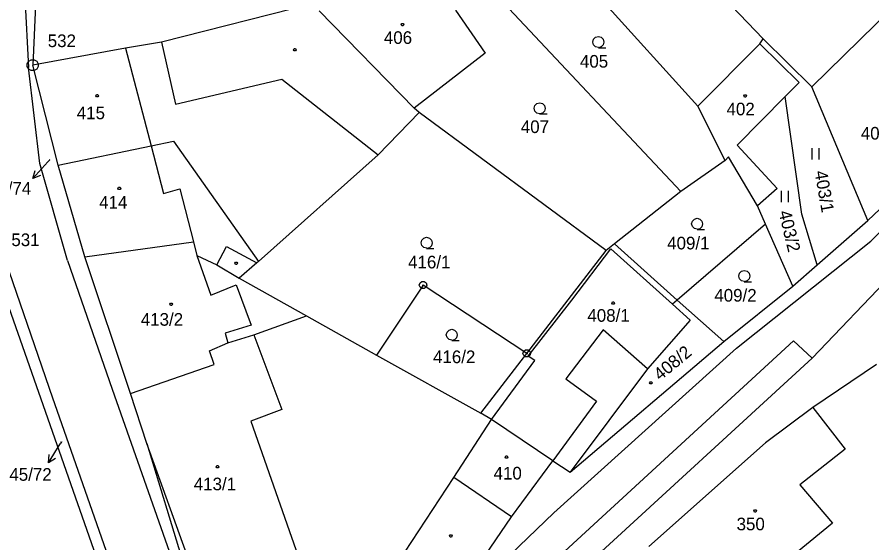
# Model space of a CAD drawing. Extents: x -609861 to -605046, y -1120287 to -1116307.
# Drawn here: x -607249.2 to -607134.3, y -1119416.3 to -1119345.6 of the extents above; entities that cross this region are included whole.
import ezdxf

# ---------------------------------------------------------------- set-up
doc = ezdxf.new("R2010")
doc.units = 0
for name, color, linetype in [('Vrstva 1', 7, 'Continuous'), ('Vrstva 2', 7, 'Continuous'), ('Vrstva 3', 7, 'Continuous'), ('Vrstva 4', 7, 'Continuous'), ('Vrstva 5', 7, 'Continuous'), ('Vrstva 7', 7, 'Continuous'), ('Vrstva 8', 7, 'Continuous')]:
    doc.layers.add(name, color=color, linetype=linetype)

msp = doc.modelspace()

# ---------------------------------------------------------------- linework, layer by layer
at = {"layer": 'Vrstva 1'}
for p, q in [((-607148.9, -1119348.51), (-607171.28, -1119324.89)), ((-607157.68, -1119357.56), (-607181.44, -1119331.24)), ((-607159.95, -1119369.02), (-607190.88, -1119336.1)), ((-607246.51, -1119339.38), (-607247.1, -1119352.04)), ((-607127.08, -1119339.98), (-607142.35, -1119354.96)), ((-607248.22, -1119342.14), (-607247.69, -1119352.36)), ((-607209.33, -1119343.76), (-607229.79, -1119348.96)), ((-607195.8, -1119357.81), (-607208.6, -1119344.73)), ((-607190.28, -1119344.64), (-607186.26, -1119350.44)), ((-607149.35, -1119349.2), (-607148.9, -1119348.51)), ((-607142.35, -1119354.96), (-607148.9, -1119348.51)), ((-607234.63, -1119349.76), (-607247.1, -1119352.04)), ((-607229.79, -1119348.96), (-607234.63, -1119349.76)), ((-607157.68, -1119357.56), (-607149.35, -1119349.2)), ((-607149.35, -1119349.2), (-607144.08, -1119354.37)), ((-607186.26, -1119350.44), (-607195.8, -1119357.81)), ((-607243.69, -1119365.5), (-607247.1, -1119352.04)), ((-607144.08, -1119354.37), (-607145.95, -1119356.26)), ((-607134.83, -1119372.93), (-607142.35, -1119354.96)), ((-607145.95, -1119356.26), (-607152.41, -1119362.78)), ((-607143.68, -1119372.07), (-607145.95, -1119356.26)), ((-607195.17, -1119358.4), (-607195.8, -1119357.81)), ((-607153.99, -1119364.87), (-607157.68, -1119357.56)), ((-607195.17, -1119358.4), (-607200.67, -1119364.09)), ((-607170.02, -1119376.94), (-607195.17, -1119358.4)), ((-607134.83, -1119372.93), (-607122.48, -1119361.11)), ((-607231.19, -1119362.9), (-607228.18, -1119362.28)), ((-607228.18, -1119362.28), (-607216.76, -1119378.43)), ((-607243.69, -1119365.5), (-607231.19, -1119362.9)), ((-607152.41, -1119362.78), (-607147.01, -1119368.62)), ((-607200.67, -1119364.09), (-607216.76, -1119378.43)), ((-607153.99, -1119364.87), (-607159.95, -1119369.02)), ((-607153.58, -1119364.39), (-607153.99, -1119364.87)), ((-607149.65, -1119370.96), (-607153.58, -1119364.39)), ((-607240.1, -1119377.79), (-607243.69, -1119365.5)), ((-607159.95, -1119369.02), (-607168.9, -1119376.06)), ((-607147.01, -1119368.62), (-607149.65, -1119370.96)), ((-607148.57, -1119373.41), (-607149.65, -1119370.96)), ((-607141.65, -1119378.89), (-607143.68, -1119372.07)), ((-607141.65, -1119378.89), (-607134.83, -1119372.93)), ((-607148.57, -1119373.41), (-607160.44, -1119383.62)), ((-607144.93, -1119381.75), (-607148.57, -1119373.41)), ((-607237.33, -1119421.61), (-607253.59, -1119375.28)), ((-607244.41, -1119396.79), (-607251.77, -1119375.55)), ((-607240.1, -1119377.79), (-607225.48, -1119375.8)), ((-607225.48, -1119375.8), (-607225.03, -1119377.63)), ((-607168.9, -1119376.06), (-607170.02, -1119376.94)), ((-607168.9, -1119376.06), (-607160.44, -1119383.62)), ((-607180.68, -1119390.81), (-607170.02, -1119376.94)), ((-607242.43, -1119378.31), (-607236.44, -1119395.61)), ((-607233.97, -1119396.2), (-607240.1, -1119377.79)), ((-607225.03, -1119377.63), (-607222.33, -1119378.9)), ((-607216.97, -1119378.62), (-607219.36, -1119380.68)), ((-607216.76, -1119378.43), (-607216.97, -1119378.62)), ((-607222.33, -1119378.9), (-607219.36, -1119380.68)), ((-607144.93, -1119381.75), (-607141.65, -1119378.89)), ((-607219.36, -1119380.68), (-607210.28, -1119385.75)), ((-607194.62, -1119381.61), (-607200.87, -1119391.01)), ((-607180.68, -1119390.81), (-607194.62, -1119381.61)), ((-607154.19, -1119389.21), (-607144.93, -1119381.75)), ((-607160.44, -1119383.62), (-607161.08, -1119384.17)), ((-607161.08, -1119384.17), (-607158.72, -1119386.33)), ((-607160.44, -1119383.62), (-607154.19, -1119389.21)), ((-607217.36, -1119388.3), (-607210.28, -1119385.75)), ((-607210.28, -1119385.75), (-607200.87, -1119391.01)), ((-607158.72, -1119386.33), (-607164.45, -1119392.86)), ((-607220.85, -1119389.38), (-607217.36, -1119388.3)), ((-607223.35, -1119390.46), (-607220.85, -1119389.38)), ((-607174.85, -1119406.76), (-607154.19, -1119389.21)), ((-607222.7, -1119392.27), (-607223.35, -1119390.46)), ((-607200.87, -1119391.01), (-607186.86, -1119398.84)), ((-607186.86, -1119398.84), (-607180.68, -1119390.81)), ((-607233.97, -1119396.2), (-607222.7, -1119392.27)), ((-607133.64, -1119392.28), (-607142.24, -1119398.06)), ((-607164.45, -1119392.86), (-607174.85, -1119406.76)), ((-607236.44, -1119395.61), (-607228.46, -1119418.25)), ((-607231.75, -1119402.89), (-607233.97, -1119396.2)), ((-607142.24, -1119398.06), (-607148.59, -1119402.8)), ((-607142.24, -1119398.06), (-607137.88, -1119403.65)), ((-607185.42, -1119399.68), (-607186.86, -1119398.84)), ((-607190.51, -1119407.49), (-607185.42, -1119399.68)), ((-607177.16, -1119405.24), (-607185.42, -1119399.68)), ((-607148.59, -1119402.8), (-607164.25, -1119416.76)), ((-607231.75, -1119402.89), (-607222.82, -1119432.37)), ((-607225.88, -1119419.25), (-607231.75, -1119402.89)), ((-607137.88, -1119403.65), (-607143.99, -1119408.44)), ((-607182.74, -1119412.74), (-607177.16, -1119405.24)), ((-607177.16, -1119405.24), (-607174.85, -1119406.76)), ((-607199.77, -1119421.56), (-607190.51, -1119407.49)), ((-607182.74, -1119412.74), (-607190.51, -1119407.49)), ((-607143.99, -1119408.44), (-607139.58, -1119413.63)), ((-607192.19, -1119426.58), (-607182.74, -1119412.74)), ((-607139.58, -1119413.63), (-607146.4, -1119419.17))]:
    msp.add_line(p, q, dxfattribs=at)
for points in [[(-607242.43, -1119378.31), (-607246.13, -1119365.25), (-607247.69, -1119352.36)], [(-607231.3, -1119436.13), (-607233.78, -1119427.14), (-607244.41, -1119396.79)]]:
    msp.add_lwpolyline(points, dxfattribs=at)
at = {"layer": 'Vrstva 3'}
for p, q in [((-607142.35, -1119363.22), (-607142.35, -1119364.72)), ((-607141.35, -1119364.72), (-607141.35, -1119363.22)), ((-607146.49, -1119368.96), (-607146.49, -1119370.46)), ((-607145.49, -1119370.46), (-607145.49, -1119368.96))]:
    msp.add_line(p, q, dxfattribs=at)
for points in [[(-607171.04, -1119349.68), (-607171.42, -1119349.58), (-607171.69, -1119349.31), (-607171.79, -1119348.94), (-607171.69, -1119348.57), (-607171.42, -1119348.3), (-607171.05, -1119348.2), (-607170.68, -1119348.3), (-607170.41, -1119348.57), (-607170.31, -1119348.95), (-607170.41, -1119349.33), (-607170.68, -1119349.6), (-607171.06, -1119349.7), (-607170.06, -1119349.7)], [(-607178.93, -1119358.58), (-607179.31, -1119358.48), (-607179.58, -1119358.21), (-607179.68, -1119357.84), (-607179.58, -1119357.47), (-607179.31, -1119357.2), (-607178.94, -1119357.1), (-607178.57, -1119357.2), (-607178.3, -1119357.47), (-607178.2, -1119357.85), (-607178.3, -1119358.23), (-607178.57, -1119358.5), (-607178.95, -1119358.6), (-607177.95, -1119358.6)], [(-607157.77, -1119374.11), (-607158.15, -1119374.01), (-607158.42, -1119373.74), (-607158.52, -1119373.37), (-607158.42, -1119373), (-607158.15, -1119372.73), (-607157.78, -1119372.63), (-607157.41, -1119372.73), (-607157.14, -1119373), (-607157.04, -1119373.38), (-607157.14, -1119373.76), (-607157.41, -1119374.03), (-607157.79, -1119374.13), (-607156.79, -1119374.13)], [(-607194.14, -1119376.66), (-607194.52, -1119376.56), (-607194.79, -1119376.29), (-607194.89, -1119375.92), (-607194.79, -1119375.55), (-607194.52, -1119375.28), (-607194.15, -1119375.18), (-607193.78, -1119375.28), (-607193.51, -1119375.55), (-607193.41, -1119375.93), (-607193.51, -1119376.31), (-607193.78, -1119376.58), (-607194.16, -1119376.68), (-607193.16, -1119376.68)], [(-607151.43, -1119381.13), (-607151.81, -1119381.03), (-607152.08, -1119380.76), (-607152.18, -1119380.39), (-607152.08, -1119380.02), (-607151.81, -1119379.75), (-607151.44, -1119379.65), (-607151.07, -1119379.75), (-607150.8, -1119380.02), (-607150.7, -1119380.4), (-607150.8, -1119380.78), (-607151.07, -1119381.05), (-607151.45, -1119381.15), (-607150.45, -1119381.15)], [(-607190.75, -1119389.03), (-607191.13, -1119388.93), (-607191.4, -1119388.66), (-607191.5, -1119388.29), (-607191.4, -1119387.92), (-607191.13, -1119387.65), (-607190.76, -1119387.55), (-607190.39, -1119387.65), (-607190.12, -1119387.92), (-607190.02, -1119388.3), (-607190.12, -1119388.68), (-607190.39, -1119388.95), (-607190.77, -1119389.05), (-607189.77, -1119389.05)]]:
    msp.add_lwpolyline(points, dxfattribs=at)
at = {"layer": 'Vrstva 4'}
for p, q in [((-607096.43, -1119343.4), (-607142.32, -1119391.42)), ((-607234.63, -1119349.76), (-607231.19, -1119362.9)), ((-607229.79, -1119348.96), (-607227.89, -1119357.27)), ((-607227.89, -1119357.27), (-607213.63, -1119353.92)), ((-607213.63, -1119353.92), (-607200.67, -1119364.09)), ((-607134.43, -1119375.71), (-607114.71, -1119355.79)), ((-607231.19, -1119362.9), (-607229.52, -1119369.31)), ((-607229.52, -1119369.31), (-607227.34, -1119368.67)), ((-607227.34, -1119368.67), (-607225.48, -1119375.8)), ((-607152.47, -1119390.08), (-607134.43, -1119375.71)), ((-607222.33, -1119378.9), (-607221.07, -1119376.41)), ((-607221.07, -1119376.41), (-607216.97, -1119378.62)), ((-607174.62, -1119383.62), (-607169.39, -1119376.74)), ((-607169.39, -1119376.74), (-607161.08, -1119384.17)), ((-607225.03, -1119377.63), (-607223.14, -1119382.95)), ((-607223.14, -1119382.95), (-607219.73, -1119381.57)), ((-607219.73, -1119381.57), (-607217.75, -1119387.01)), ((-607180.5, -1119391.16), (-607174.62, -1119383.62)), ((-607217.75, -1119387.01), (-607221.25, -1119388.09)), ((-607170.4, -1119387.63), (-607175.44, -1119394.19)), ((-607164.45, -1119392.86), (-607170.4, -1119387.63)), ((-607221.25, -1119388.09), (-607220.85, -1119389.38)), ((-607217.36, -1119388.3), (-607213.6, -1119398.33)), ((-607192.79, -1119433.18), (-607144.82, -1119389.11)), ((-607177.06, -1119412.23), (-607152.47, -1119390.08)), ((-607144.82, -1119389.11), (-607142.32, -1119391.42)), ((-607179.58, -1119391.73), (-607180.5, -1119391.16)), ((-607142.32, -1119391.42), (-607190.52, -1119435.66)), ((-607185.42, -1119399.68), (-607179.58, -1119391.73)), ((-607175.44, -1119394.19), (-607171.3, -1119397.21)), ((-607171.3, -1119397.21), (-607177.16, -1119405.24)), ((-607213.6, -1119398.33), (-607217.77, -1119399.88)), ((-607217.77, -1119399.88), (-607210.24, -1119421.33)), ((-607208.16, -1119442.14), (-607177.06, -1119412.23))]:
    msp.add_line(p, q, dxfattribs=at)
at = {"layer": 'Vrstva 5'}
for points in [[(-607197.31, -1119346.44), (-607197.22, -1119346.59), (-607197.31, -1119346.74), (-607197.49, -1119346.74), (-607197.58, -1119346.59), (-607197.49, -1119346.44)], [(-607211.79, -1119349.82), (-607211.7, -1119349.97), (-607211.79, -1119350.12), (-607211.97, -1119350.12), (-607212.06, -1119349.97), (-607211.97, -1119349.82)], [(-607238.36, -1119356), (-607238.27, -1119356.15), (-607238.36, -1119356.3), (-607238.54, -1119356.3), (-607238.63, -1119356.15), (-607238.54, -1119356)], [(-607151.22, -1119356.03), (-607151.13, -1119356.18), (-607151.22, -1119356.33), (-607151.4, -1119356.33), (-607151.49, -1119356.18), (-607151.4, -1119356.03)], [(-607235.37, -1119368.46), (-607235.28, -1119368.61), (-607235.37, -1119368.76), (-607235.55, -1119368.76), (-607235.64, -1119368.61), (-607235.55, -1119368.46)], [(-607219.66, -1119378.53), (-607219.57, -1119378.68), (-607219.66, -1119378.83), (-607219.84, -1119378.83), (-607219.93, -1119378.68), (-607219.84, -1119378.53)], [(-607228.42, -1119384.03), (-607228.33, -1119384.18), (-607228.42, -1119384.33), (-607228.6, -1119384.33), (-607228.69, -1119384.18), (-607228.6, -1119384.03)], [(-607168.98, -1119383.87), (-607168.89, -1119384.02), (-607168.98, -1119384.17), (-607169.16, -1119384.17), (-607169.25, -1119384.02), (-607169.16, -1119383.87)], [(-607163.89, -1119394.59), (-607163.8, -1119394.74), (-607163.89, -1119394.89), (-607164.07, -1119394.89), (-607164.16, -1119394.74), (-607164.07, -1119394.59)], [(-607183.33, -1119404.58), (-607183.24, -1119404.73), (-607183.33, -1119404.88), (-607183.51, -1119404.88), (-607183.6, -1119404.73), (-607183.51, -1119404.58)], [(-607222.18, -1119405.88), (-607222.09, -1119406.03), (-607222.18, -1119406.18), (-607222.36, -1119406.18), (-607222.45, -1119406.03), (-607222.36, -1119405.88)], [(-607149.89, -1119411.82), (-607149.8, -1119411.97), (-607149.89, -1119412.12), (-607150.07, -1119412.12), (-607150.16, -1119411.97), (-607150.07, -1119411.82)], [(-607190.79, -1119415.17), (-607190.7, -1119415.32), (-607190.79, -1119415.47), (-607190.97, -1119415.47), (-607191.06, -1119415.32), (-607190.97, -1119415.17)]]:
    msp.add_lwpolyline(points, close=True, dxfattribs=at)
at = {"layer": 'Vrstva 7'}
for p, q in [((-607244.81, -1119364.78), (-607245.07, -1119365.06)), ((-607247.107, -1119367.262), (-607245.07, -1119365.06)), ((-607243.23, -1119402.66), (-607243.41, -1119402.95)), ((-607244.982, -1119405.505), (-607243.41, -1119402.95))]:
    msp.add_line(p, q, dxfattribs=at)
for points in [[(-607246.061, -1119366.868), (-607247.107, -1119367.262), (-607246.795, -1119366.188)], [(-607244.032, -1119404.915), (-607244.982, -1119405.505), (-607244.884, -1119404.391)]]:
    msp.add_lwpolyline(points, dxfattribs=at)
at = {"layer": 'Vrstva 8'}
for p, q in [((-607247.15, -1119352.04), (-607247.05, -1119352.04)), ((-607194.74, -1119381.61), (-607194.5, -1119381.61)), ((-607180.8, -1119390.81), (-607180.56, -1119390.81))]:
    msp.add_line(p, q, dxfattribs=at)
for points in [[(-607246.91, -1119351.32), (-607246.57, -1119351.51), (-607246.38, -1119351.85), (-607246.38, -1119352.24), (-607246.57, -1119352.58), (-607246.91, -1119352.77), (-607247.3, -1119352.77), (-607247.64, -1119352.58), (-607247.83, -1119352.24), (-607247.83, -1119351.85), (-607247.64, -1119351.51), (-607247.3, -1119351.32)], [(-607194.47, -1119381.13), (-607194.22, -1119381.31), (-607194.12, -1119381.6), (-607194.22, -1119381.89), (-607194.47, -1119382.07), (-607194.78, -1119382.07), (-607195.03, -1119381.89), (-607195.13, -1119381.6), (-607195.03, -1119381.31), (-607194.78, -1119381.13)], [(-607180.53, -1119390.33), (-607180.28, -1119390.51), (-607180.18, -1119390.8), (-607180.28, -1119391.09), (-607180.53, -1119391.27), (-607180.84, -1119391.27), (-607181.09, -1119391.09), (-607181.19, -1119390.8), (-607181.09, -1119390.51), (-607180.84, -1119390.33)]]:
    msp.add_lwpolyline(points, close=True, dxfattribs=at)

# ---------------------------------------------------------------- texts
at = {"layer": 'Vrstva 2'}
for s, height, p in [('406', 1.7, (-607199.893, -1119349.19)), ('405', 1.7, (-607173.533, -1119352.38)), ('415', 1.7, (-607241.183, -1119359.31)), ('402', 1.7, (-607153.823, -1119358.79)), ('407', 1.7, (-607181.483, -1119361.17)), ('401', 1.7, (-607135.773, -1119362.05)), ('45/74', 0.1, (-607245.012, -1119364.78)), ('414', 1.7, (-607238.173, -1119371.33)), ('409/1', 1.7, (-607161.803, -1119376.81)), ('416/1', 1.7, (-607196.633, -1119379.36)), ('409/2', 1.7, (-607155.463, -1119383.83)), ('413/2', 1.7, (-607232.573, -1119387.07)), ('408/1', 1.7, (-607172.533, -1119386.54)), ('416/2', 1.7, (-607193.283, -1119392.1)), ('45/72', 0.1, (-607243.437, -1119402.66)), ('410', 1.7, (-607185.143, -1119407.74)), ('413/1', 1.7, (-607225.453, -1119409.19)), ('350', 1.7, (-607152.473, -1119414.57))]:
    msp.add_text(s, height=height, dxfattribs=at).set_placement(p)
for s, rotation, p in [('403/1', 279.88988, (-607141.989, -1119366.364)), ('403/2', 283.49952, (-607146.835, -1119371.781)), ('408/2', 39.59138, (-607162.747, -1119394.529))]:
    msp.add_text(s, height=1.7, rotation=rotation, dxfattribs=at).set_placement(p)
at = {"layer": 'Vrstva 7'}
for s, p in [('45/74', (-607252.99, -1119369.45)), ('45/72', (-607250.244, -1119407.91))]:
    msp.add_text(s, height=1.7, dxfattribs=at).set_placement(p)
at = {"layer": 'Vrstva 8'}
for s, p in [('532', (-607245.083, -1119349.62)), ('531', (-607249.973, -1119376.37))]:
    msp.add_text(s, height=1.7, dxfattribs=at).set_placement(p)

doc.saveas('drawing.dxf')
